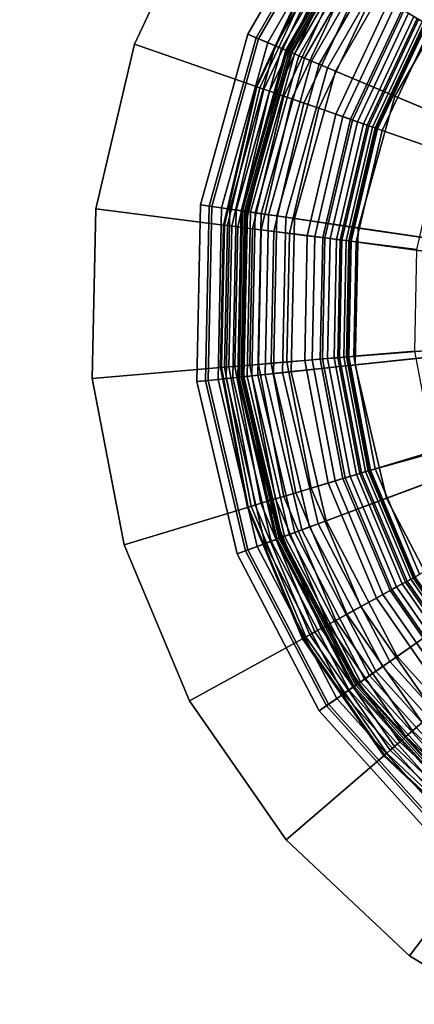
# Model space of a CAD drawing. Extents: x -43.1 to 43.1, y -41.3 to 41.3.
# Tile 243 of 656: x 3 to 3.7, y -34.4 to -32.7. Entities that reach past the tile are written whole.
import ezdxf

# ---------------------------------------------------------------- set-up
doc = ezdxf.new("R2010")
doc.units = 0
for name, color, linetype in [('LAMP', 7, 'CONTINUOUS'), ('LAMP_SUPPORT', 18, 'CONTINUOUS'), ('METAL_BASE', 254, 'CONTINUOUS')]:
    doc.layers.add(name, color=color, linetype=linetype)

msp = doc.modelspace()

# ---------------------------------------------------------------- linework, layer by layer
at = {"layer": 'LAMP'}
for points in [[(3.394, -32.7101, 24.6401), (3.5469, -32.4452, 24.6401), (3.559, -32.4544, 24.7579), (3.4081, -32.716, 24.7579)], [(3.4125, -32.7179, 24.3843), (3.5628, -32.4573, 24.3843), (3.5469, -32.4452, 24.6401), (3.394, -32.7101, 24.6401)], [(3.4081, -32.716, 24.7579), (3.559, -32.4544, 24.7579), (3.6057, -32.4898, 24.8806), (3.4621, -32.7387, 24.8806)], [(3.4283, -32.7245, 24.0998), (3.5765, -32.4677, 24.0998), (3.5628, -32.4573, 24.3843), (3.4125, -32.7179, 24.3843)], [(3.4414, -32.73, 23.7996), (3.5878, -32.4763, 23.7996), (3.5765, -32.4677, 24.0998), (3.4283, -32.7245, 24.0998)], [(3.452, -32.7345, 23.4966), (3.5969, -32.4832, 23.4966), (3.5878, -32.4763, 23.7996), (3.4414, -32.73, 23.7996)], [(3.4599, -32.7378, 23.2036), (3.6038, -32.4884, 23.2036), (3.5969, -32.4832, 23.4966), (3.452, -32.7345, 23.4966)], [(3.4652, -32.74, 22.9337), (3.6084, -32.4919, 22.9337), (3.6038, -32.4884, 23.2036), (3.4599, -32.7378, 23.2036)], [(3.4621, -32.7387, 24.8806), (3.6057, -32.4898, 24.8806), (3.6779, -32.5446, 24.9998), (3.5457, -32.7738, 24.9998)], [(3.4681, -32.7412, 22.6997), (3.6109, -32.4937, 22.6997), (3.6084, -32.4919, 22.9337), (3.4652, -32.74, 22.9337)], [(3.4699, -32.742, 22.6845), (3.6124, -32.4949, 22.6845), (3.6109, -32.4937, 22.6997), (3.4681, -32.7412, 22.6997)], [(3.4747, -32.744, 22.6707), (3.6166, -32.4981, 22.6707), (3.6124, -32.4949, 22.6845), (3.4699, -32.742, 22.6845)], [(3.4823, -32.7472, 22.6586), (3.6232, -32.5031, 22.6586), (3.6166, -32.4981, 22.6707), (3.4747, -32.744, 22.6707)], [(3.4922, -32.7514, 22.6486), (3.6317, -32.5096, 22.6486), (3.6232, -32.5031, 22.6586), (3.4823, -32.7472, 22.6586)], [(3.504, -32.7563, 22.6411), (3.6419, -32.5173, 22.6411), (3.6317, -32.5096, 22.6486), (3.4922, -32.7514, 22.6486)], [(3.5173, -32.7619, 22.6365), (3.6534, -32.526, 22.6365), (3.6419, -32.5173, 22.6411), (3.504, -32.7563, 22.6411)], [(3.5317, -32.768, 22.6352), (3.6659, -32.5355, 22.6352), (3.6534, -32.526, 22.6365), (3.5173, -32.7619, 22.6365)], [(3.7575, -32.8628, 22.6428), (3.8609, -32.6834, 22.6428), (3.6659, -32.5355, 22.6352), (3.5317, -32.768, 22.6352)], [(3.5457, -32.7738, 24.9998), (3.6779, -32.5446, 24.9998), (3.7666, -32.6119, 25.107), (3.6483, -32.8169, 25.107)], [(3.6483, -32.8169, 25.107), (3.7666, -32.6119, 25.107), (3.8627, -32.6847, 25.1939), (3.7595, -32.8636, 25.1939)], [(3.3118, -33.0047, 24.6401), (3.394, -32.7101, 24.6401), (3.4081, -32.716, 24.7579), (3.3269, -33.007, 24.7579)], [(3.3317, -33.0077, 24.3843), (3.4125, -32.7179, 24.3843), (3.394, -32.7101, 24.6401), (3.3118, -33.0047, 24.6401)], [(3.3269, -33.007, 24.7579), (3.4081, -32.716, 24.7579), (3.4621, -32.7387, 24.8806), (3.3849, -33.0155, 24.8806)], [(3.3486, -33.0102, 24.0998), (3.4283, -32.7245, 24.0998), (3.4125, -32.7179, 24.3843), (3.3317, -33.0077, 24.3843)], [(3.3627, -33.0122, 23.7996), (3.4414, -32.73, 23.7996), (3.4283, -32.7245, 24.0998), (3.3486, -33.0102, 24.0998)], [(3.374, -33.0139, 23.4966), (3.452, -32.7345, 23.4966), (3.4414, -32.73, 23.7996), (3.3627, -33.0122, 23.7996)], [(3.3825, -33.0152, 23.2036), (3.4599, -32.7378, 23.2036), (3.452, -32.7345, 23.4966), (3.374, -33.0139, 23.4966)], [(3.3883, -33.016, 22.9337), (3.4652, -32.74, 22.9337), (3.4599, -32.7378, 23.2036), (3.3825, -33.0152, 23.2036)], [(3.3849, -33.0155, 24.8806), (3.4621, -32.7387, 24.8806), (3.5457, -32.7738, 24.9998), (3.4746, -33.0287, 24.9998)], [(3.3913, -33.0165, 22.6997), (3.4681, -32.7412, 22.6997), (3.4652, -32.74, 22.9337), (3.3883, -33.016, 22.9337)], [(3.3932, -33.0167, 22.6845), (3.4699, -32.742, 22.6845), (3.4681, -32.7412, 22.6997), (3.3913, -33.0165, 22.6997)], [(3.3985, -33.0175, 22.6707), (3.4747, -32.744, 22.6707), (3.4699, -32.742, 22.6845), (3.3932, -33.0167, 22.6845)], [(3.4066, -33.0187, 22.6586), (3.4823, -32.7472, 22.6586), (3.4747, -32.744, 22.6707), (3.3985, -33.0175, 22.6707)], [(3.4172, -33.0203, 22.6486), (3.4922, -32.7514, 22.6486), (3.4823, -32.7472, 22.6586), (3.4066, -33.0187, 22.6586)], [(3.4299, -33.0221, 22.6411), (3.504, -32.7563, 22.6411), (3.4922, -32.7514, 22.6486), (3.4172, -33.0203, 22.6486)], [(3.4441, -33.0242, 22.6365), (3.5173, -32.7619, 22.6365), (3.504, -32.7563, 22.6411), (3.4299, -33.0221, 22.6411)], [(3.4596, -33.0265, 22.6352), (3.5317, -32.768, 22.6352), (3.5173, -32.7619, 22.6365), (3.4441, -33.0242, 22.6365)], [(3.7019, -33.0622, 22.6428), (3.7575, -32.8628, 22.6428), (3.5317, -32.768, 22.6352), (3.4596, -33.0265, 22.6352)], [(3.4746, -33.0287, 24.9998), (3.5457, -32.7738, 24.9998), (3.6483, -32.8169, 25.107), (3.5847, -33.045, 25.107)], [(3.5847, -33.045, 25.107), (3.6483, -32.8169, 25.107), (3.7595, -32.8636, 25.1939), (3.704, -33.0625, 25.1939)], [(3.3055, -33.3105, 24.6401), (3.3118, -33.0047, 24.6401), (3.3269, -33.007, 24.7579), (3.3207, -33.3089, 24.7579)], [(3.3254, -33.3084, 24.3843), (3.3317, -33.0077, 24.3843), (3.3118, -33.0047, 24.6401), (3.3055, -33.3105, 24.6401)], [(3.3207, -33.3089, 24.7579), (3.3269, -33.007, 24.7579), (3.3849, -33.0155, 24.8806), (3.379, -33.3028, 24.8806)], [(3.3425, -33.3066, 24.0998), (3.3486, -33.0102, 24.0998), (3.3317, -33.0077, 24.3843), (3.3254, -33.3084, 24.3843)], [(3.3567, -33.3052, 23.7996), (3.3627, -33.0122, 23.7996), (3.3486, -33.0102, 24.0998), (3.3425, -33.3066, 24.0998)], [(3.368, -33.3039, 23.4966), (3.374, -33.0139, 23.4966), (3.3627, -33.0122, 23.7996), (3.3567, -33.3052, 23.7996)], [(3.3766, -33.3031, 23.2036), (3.3825, -33.0152, 23.2036), (3.374, -33.0139, 23.4966), (3.368, -33.3039, 23.4966)], [(3.3824, -33.3024, 22.9337), (3.3883, -33.016, 22.9337), (3.3825, -33.0152, 23.2036), (3.3766, -33.3031, 23.2036)], [(3.379, -33.3028, 24.8806), (3.3849, -33.0155, 24.8806), (3.4746, -33.0287, 24.9998), (3.4691, -33.2933, 24.9998)], [(3.3854, -33.3021, 22.6997), (3.3913, -33.0165, 22.6997), (3.3883, -33.016, 22.9337), (3.3824, -33.3024, 22.9337)], [(3.3873, -33.3019, 22.6845), (3.3932, -33.0167, 22.6845), (3.3913, -33.0165, 22.6997), (3.3854, -33.3021, 22.6997)], [(3.3926, -33.3014, 22.6707), (3.3985, -33.0175, 22.6707), (3.3932, -33.0167, 22.6845), (3.3873, -33.3019, 22.6845)], [(3.4008, -33.3005, 22.6586), (3.4066, -33.0187, 22.6586), (3.3985, -33.0175, 22.6707), (3.3926, -33.3014, 22.6707)], [(3.4114, -33.2994, 22.6486), (3.4172, -33.0203, 22.6486), (3.4066, -33.0187, 22.6586), (3.4008, -33.3005, 22.6586)], [(3.4242, -33.298, 22.6411), (3.4299, -33.0221, 22.6411), (3.4172, -33.0203, 22.6486), (3.4114, -33.2994, 22.6486)], [(3.4385, -33.2965, 22.6365), (3.4441, -33.0242, 22.6365), (3.4299, -33.0221, 22.6411), (3.4242, -33.298, 22.6411)], [(3.4541, -33.2949, 22.6352), (3.4596, -33.0265, 22.6352), (3.4441, -33.0242, 22.6365), (3.4385, -33.2965, 22.6365)], [(3.6976, -33.2692, 22.6428), (3.7019, -33.0622, 22.6428), (3.4596, -33.0265, 22.6352), (3.4541, -33.2949, 22.6352)], [(3.4691, -33.2933, 24.9998), (3.4746, -33.0287, 24.9998), (3.5847, -33.045, 25.107), (3.5798, -33.2816, 25.107)], [(3.5798, -33.2816, 25.107), (3.5847, -33.045, 25.107), (3.704, -33.0625, 25.1939), (3.6997, -33.269, 25.1939)], [(3.7449, -33.4708, 22.6428), (3.6976, -33.2692, 22.6428), (3.4541, -33.2949, 22.6352), (3.5154, -33.5562, 22.6352)], [(3.6339, -33.5121, 25.107), (3.5798, -33.2816, 25.107), (3.6997, -33.269, 25.1939), (3.7469, -33.47, 25.1939)], [(3.5296, -33.5509, 24.9998), (3.4691, -33.2933, 24.9998), (3.5798, -33.2816, 25.107), (3.6339, -33.5121, 25.107)], [(3.3897, -33.603, 24.7579), (3.3207, -33.3089, 24.7579), (3.379, -33.3028, 24.8806), (3.4447, -33.5825, 24.8806)], [(3.4343, -33.5864, 23.4966), (3.368, -33.3039, 23.4966), (3.3567, -33.3052, 23.7996), (3.4236, -33.5904, 23.7996)], [(3.4424, -33.5834, 23.2036), (3.3766, -33.3031, 23.2036), (3.368, -33.3039, 23.4966), (3.4343, -33.5864, 23.4966)], [(3.4479, -33.5814, 22.9337), (3.3824, -33.3024, 22.9337), (3.3766, -33.3031, 23.2036), (3.4424, -33.5834, 23.2036)], [(3.4447, -33.5825, 24.8806), (3.379, -33.3028, 24.8806), (3.4691, -33.2933, 24.9998), (3.5296, -33.5509, 24.9998)], [(3.4507, -33.5803, 22.6997), (3.3854, -33.3021, 22.6997), (3.3824, -33.3024, 22.9337), (3.4479, -33.5814, 22.9337)], [(3.4526, -33.5796, 22.6845), (3.3873, -33.3019, 22.6845), (3.3854, -33.3021, 22.6997), (3.4507, -33.5803, 22.6997)], [(3.4575, -33.5778, 22.6707), (3.3926, -33.3014, 22.6707), (3.3873, -33.3019, 22.6845), (3.4526, -33.5796, 22.6845)], [(3.4652, -33.5749, 22.6586), (3.4008, -33.3005, 22.6586), (3.3926, -33.3014, 22.6707), (3.4575, -33.5778, 22.6707)], [(3.4753, -33.5711, 22.6486), (3.4114, -33.2994, 22.6486), (3.4008, -33.3005, 22.6586), (3.4652, -33.5749, 22.6586)], [(3.4873, -33.5667, 22.6411), (3.4242, -33.298, 22.6411), (3.4114, -33.2994, 22.6486), (3.4753, -33.5711, 22.6486)], [(3.5008, -33.5617, 22.6365), (3.4385, -33.2965, 22.6365), (3.4242, -33.298, 22.6411), (3.4873, -33.5667, 22.6411)], [(3.5154, -33.5562, 22.6352), (3.4541, -33.2949, 22.6352), (3.4385, -33.2965, 22.6365), (3.5008, -33.5617, 22.6365)], [(3.3942, -33.6013, 24.3843), (3.3254, -33.3084, 24.3843), (3.3055, -33.3105, 24.6401), (3.3754, -33.6083, 24.6401)], [(3.3754, -33.6083, 24.6401), (3.3055, -33.3105, 24.6401), (3.3207, -33.3089, 24.7579), (3.3897, -33.603, 24.7579)], [(3.4103, -33.5953, 24.0998), (3.3425, -33.3066, 24.0998), (3.3254, -33.3084, 24.3843), (3.3942, -33.6013, 24.3843)], [(3.4236, -33.5904, 23.7996), (3.3567, -33.3052, 23.7996), (3.3425, -33.3066, 24.0998), (3.4103, -33.5953, 24.0998)], [(3.8409, -33.6542, 22.6428), (3.7449, -33.4708, 22.6428), (3.5154, -33.5562, 22.6352), (3.6399, -33.794, 22.6352)], [(3.7437, -33.7219, 25.107), (3.6339, -33.5121, 25.107), (3.7469, -33.47, 25.1939), (3.8427, -33.653, 25.1939)], [(3.6523, -33.7854, 24.9998), (3.5296, -33.5509, 24.9998), (3.6339, -33.5121, 25.107), (3.7437, -33.7219, 25.107)], [(3.5779, -33.8372, 24.8806), (3.4447, -33.5825, 24.8806), (3.5296, -33.5509, 24.9998), (3.6523, -33.7854, 24.9998)], [(3.6399, -33.794, 22.6352), (3.5154, -33.5562, 22.6352), (3.5008, -33.5617, 22.6365), (3.627, -33.803, 22.6365)], [(3.5959, -33.8246, 22.6586), (3.4652, -33.5749, 22.6586), (3.4575, -33.5778, 22.6707), (3.5891, -33.8293, 22.6707)], [(3.6047, -33.8185, 22.6486), (3.4753, -33.5711, 22.6486), (3.4652, -33.5749, 22.6586), (3.5959, -33.8246, 22.6586)], [(3.6152, -33.8112, 22.6411), (3.4873, -33.5667, 22.6411), (3.4753, -33.5711, 22.6486), (3.6047, -33.8185, 22.6486)], [(3.627, -33.803, 22.6365), (3.5008, -33.5617, 22.6365), (3.4873, -33.5667, 22.6411), (3.6152, -33.8112, 22.6411)], [(3.5298, -33.8706, 24.7579), (3.3897, -33.603, 24.7579), (3.4447, -33.5825, 24.8806), (3.5779, -33.8372, 24.8806)], [(3.5595, -33.85, 23.7996), (3.4236, -33.5904, 23.7996), (3.4103, -33.5953, 24.0998), (3.5477, -33.8581, 24.0998)], [(3.5688, -33.8434, 23.4966), (3.4343, -33.5864, 23.4966), (3.4236, -33.5904, 23.7996), (3.5595, -33.85, 23.7996)], [(3.5759, -33.8385, 23.2036), (3.4424, -33.5834, 23.2036), (3.4343, -33.5864, 23.4966), (3.5688, -33.8434, 23.4966)], [(3.5807, -33.8352, 22.9337), (3.4479, -33.5814, 22.9337), (3.4424, -33.5834, 23.2036), (3.5759, -33.8385, 23.2036)], [(3.5832, -33.8335, 22.6997), (3.4507, -33.5803, 22.6997), (3.4479, -33.5814, 22.9337), (3.5807, -33.8352, 22.9337)], [(3.5848, -33.8323, 22.6845), (3.4526, -33.5796, 22.6845), (3.4507, -33.5803, 22.6997), (3.5832, -33.8335, 22.6997)], [(3.5891, -33.8293, 22.6707), (3.4575, -33.5778, 22.6707), (3.4526, -33.5796, 22.6845), (3.5848, -33.8323, 22.6845)], [(3.5337, -33.8679, 24.3843), (3.3942, -33.6013, 24.3843), (3.3754, -33.6083, 24.6401), (3.5172, -33.8793, 24.6401)], [(3.5172, -33.8793, 24.6401), (3.3754, -33.6083, 24.6401), (3.3897, -33.603, 24.7579), (3.5298, -33.8706, 24.7579)], [(3.5477, -33.8581, 24.0998), (3.4103, -33.5953, 24.0998), (3.3942, -33.6013, 24.3843), (3.5337, -33.8679, 24.3843)], [(3.9795, -33.8081, 22.6428), (3.8409, -33.6542, 22.6428), (3.6399, -33.794, 22.6352), (3.8195, -33.9935, 22.6352)], [(3.8294, -33.982, 24.9998), (3.6523, -33.7854, 24.9998), (3.7437, -33.7219, 25.107), (3.9021, -33.8977, 25.107)], [(3.7702, -34.0506, 24.8806), (3.5779, -33.8372, 24.8806), (3.6523, -33.7854, 24.9998), (3.8294, -33.982, 24.9998)], [(3.8195, -33.9935, 22.6352), (3.6399, -33.794, 22.6352), (3.627, -33.803, 22.6365), (3.8093, -34.0053, 22.6365)], [(3.7999, -34.0162, 22.6411), (3.6152, -33.8112, 22.6411), (3.6047, -33.8185, 22.6486), (3.7915, -34.0259, 22.6486)], [(3.8093, -34.0053, 22.6365), (3.627, -33.803, 22.6365), (3.6152, -33.8112, 22.6411), (3.7999, -34.0162, 22.6411)], [(3.7757, -34.0443, 22.6845), (3.5848, -33.8323, 22.6845), (3.5832, -33.8335, 22.6997), (3.7744, -34.0457, 22.6997)], [(3.7792, -34.0403, 22.6707), (3.5891, -33.8293, 22.6707), (3.5848, -33.8323, 22.6845), (3.7757, -34.0443, 22.6845)], [(3.7845, -34.034, 22.6586), (3.5959, -33.8246, 22.6586), (3.5891, -33.8293, 22.6707), (3.7792, -34.0403, 22.6707)], [(3.7915, -34.0259, 22.6486), (3.6047, -33.8185, 22.6486), (3.5959, -33.8246, 22.6586), (3.7845, -34.034, 22.6586)], [(3.7319, -34.095, 24.7579), (3.5298, -33.8706, 24.7579), (3.5779, -33.8372, 24.8806), (3.7702, -34.0506, 24.8806)], [(3.763, -34.059, 23.4966), (3.5688, -33.8434, 23.4966), (3.5595, -33.85, 23.7996), (3.7556, -34.0676, 23.7996)], [(3.7686, -34.0525, 23.2036), (3.5759, -33.8385, 23.2036), (3.5688, -33.8434, 23.4966), (3.763, -34.059, 23.4966)], [(3.7724, -34.0481, 22.9337), (3.5807, -33.8352, 22.9337), (3.5759, -33.8385, 23.2036), (3.7686, -34.0525, 23.2036)], [(3.7744, -34.0457, 22.6997), (3.5832, -33.8335, 22.6997), (3.5807, -33.8352, 22.9337), (3.7724, -34.0481, 22.9337)], [(3.7462, -34.0784, 24.0998), (3.5477, -33.8581, 24.0998), (3.5337, -33.8679, 24.3843), (3.735, -34.0914, 24.3843)], [(3.7556, -34.0676, 23.7996), (3.5595, -33.85, 23.7996), (3.5477, -33.8581, 24.0998), (3.7462, -34.0784, 24.0998)], [(3.735, -34.0914, 24.3843), (3.5337, -33.8679, 24.3843), (3.5172, -33.8793, 24.6401), (3.722, -34.1066, 24.6401)], [(3.722, -34.1066, 24.6401), (3.5172, -33.8793, 24.6401), (3.5298, -33.8706, 24.7579), (3.7319, -34.095, 24.7579)]]:
    msp.add_3dface(points, dxfattribs=at)
at = {"layer": 'LAMP_SUPPORT'}
for points in [[(3.5129, -32.5775, 19.0011), (3.4081, -32.8003, 19.0011), (3.4098, -32.8008, 18.9861), (3.5144, -32.5784, 18.9861)], [(3.5129, -32.5775, 22.465), (3.4081, -32.8003, 22.465), (3.4081, -32.8003, 19.0011), (3.5129, -32.5775, 19.0011)], [(3.5144, -32.5784, 22.48), (3.4098, -32.8008, 22.48), (3.4081, -32.8003, 22.465), (3.5129, -32.5775, 22.465)], [(3.5144, -32.5784, 18.9861), (3.4098, -32.8008, 18.9861), (3.4145, -32.8025, 18.9723), (3.5186, -32.5809, 18.9723)], [(3.5186, -32.5809, 22.4939), (3.4145, -32.8025, 22.4939), (3.4098, -32.8008, 22.48), (3.5144, -32.5784, 22.48)], [(3.5186, -32.5809, 18.9723), (3.4145, -32.8025, 18.9723), (3.4218, -32.805, 18.9601), (3.5253, -32.585, 18.9601)], [(3.5253, -32.585, 22.5061), (3.4218, -32.805, 22.5061), (3.4145, -32.8025, 22.4939), (3.5186, -32.5809, 22.4939)], [(3.5253, -32.585, 18.9601), (3.4218, -32.805, 18.9601), (3.4314, -32.8084, 18.9499), (3.534, -32.5902, 18.9499)], [(3.534, -32.5902, 22.5162), (3.4314, -32.8084, 22.5162), (3.4218, -32.805, 22.5061), (3.5253, -32.585, 22.5061)], [(3.534, -32.5902, 18.9499), (3.4314, -32.8084, 18.9499), (3.4429, -32.8124, 18.9421), (3.5444, -32.5965, 18.9421)], [(3.5444, -32.5965, 22.524), (3.4429, -32.8124, 22.524), (3.4314, -32.8084, 22.5162), (3.534, -32.5902, 22.5162)], [(3.5444, -32.5965, 18.9421), (3.4429, -32.8124, 18.9421), (3.456, -32.8169, 18.9372), (3.5562, -32.6037, 18.9372)], [(3.5562, -32.6037, 22.5289), (3.456, -32.8169, 22.5289), (3.4429, -32.8124, 22.524), (3.5444, -32.5965, 22.524)], [(3.5562, -32.6037, 18.9372), (3.456, -32.8169, 18.9372), (3.4702, -32.8219, 18.9354), (3.5691, -32.6115, 18.9354)], [(3.5691, -32.6115, 22.5307), (3.4702, -32.8219, 22.5307), (3.456, -32.8169, 22.5289), (3.5562, -32.6037, 22.5289)], [(3.5691, -32.6115, 18.9354), (3.4702, -32.8219, 18.9354), (3.4909, -32.8291, 18.9338), (3.5879, -32.6229, 18.9338)], [(3.6489, -32.6598, 22.5307), (3.5583, -32.8525, 22.5307), (3.4702, -32.8219, 22.5307), (3.5691, -32.6115, 22.5307)], [(3.5879, -32.6229, 18.9338), (3.4909, -32.8291, 18.9338), (3.5169, -32.8381, 18.929), (3.6114, -32.6371, 18.929)], [(3.6114, -32.6371, 18.929), (3.5169, -32.8381, 18.929), (3.546, -32.8482, 18.9214), (3.6378, -32.6531, 18.9214)], [(3.6378, -32.6531, 18.9214), (3.546, -32.8482, 18.9214), (3.5749, -32.8583, 18.9114), (3.664, -32.6689, 18.9114)], [(3.6608, -32.667, 22.5291), (3.5714, -32.8571, 22.5291), (3.5583, -32.8525, 22.5307), (3.6489, -32.6598, 22.5307)], [(3.6718, -32.6736, 22.5245), (3.5835, -32.8613, 22.5245), (3.5714, -32.8571, 22.5291), (3.6608, -32.667, 22.5291)], [(3.664, -32.6689, 18.9114), (3.5749, -32.8583, 18.9114), (3.6002, -32.8671, 18.8993), (3.6869, -32.6828, 18.8993)], [(3.6814, -32.6795, 22.5173), (3.5942, -32.865, 22.5173), (3.5835, -32.8613, 22.5245), (3.6718, -32.6736, 22.5245)], [(4.4975, -33.1942, 21.5662), (3.5718, -33.0677, 21.5662), (3.6174, -32.8731, 21.5662), (3.7024, -32.6922, 21.5662)], [(3.6895, -32.6844, 22.5079), (3.6031, -32.8681, 22.5079), (3.5942, -32.865, 22.5173), (3.6814, -32.6795, 22.5173)], [(3.6869, -32.6828, 18.8993), (3.6002, -32.8671, 18.8993), (3.6184, -32.8734, 18.8854), (3.7034, -32.6928, 18.8854)], [(3.6957, -32.6881, 22.4966), (3.6099, -32.8705, 22.4966), (3.6031, -32.8681, 22.5079), (3.6895, -32.6844, 22.5079)], [(3.6996, -32.6905, 22.4838), (3.6143, -32.872, 22.4838), (3.6099, -32.8705, 22.4966), (3.6957, -32.6881, 22.4966)], [(3.701, -32.6913, 22.4698), (3.6158, -32.8725, 22.4698), (3.6143, -32.872, 22.4838), (3.6996, -32.6905, 22.4838)], [(3.7024, -32.6922, 21.5662), (3.6174, -32.8731, 21.5662), (3.6158, -32.8725, 22.4698), (3.701, -32.6913, 22.4698)], [(3.7034, -32.6928, 18.8854), (3.6184, -32.8734, 18.8854), (3.6263, -32.8762, 18.8701), (3.7105, -32.6971, 18.8701)], [(3.7105, -32.6971, 18.8701), (3.6263, -32.8762, 18.8701), (3.7264, -32.911, 17.848), (3.8012, -32.752, 17.848)], [(3.4081, -32.8003, 19.0011), (3.352, -33.04, 19.0011), (3.3537, -33.0402, 18.9861), (3.4098, -32.8008, 18.9861)], [(3.4081, -32.8003, 22.465), (3.352, -33.04, 22.465), (3.352, -33.04, 19.0011), (3.4081, -32.8003, 19.0011)], [(3.4098, -32.8008, 22.48), (3.3537, -33.0402, 22.48), (3.352, -33.04, 22.465), (3.4081, -32.8003, 22.465)], [(3.4098, -32.8008, 18.9861), (3.3537, -33.0402, 18.9861), (3.3586, -33.0408, 18.9723), (3.4145, -32.8025, 18.9723)], [(3.4145, -32.8025, 22.4939), (3.3586, -33.0408, 22.4939), (3.3537, -33.0402, 22.48), (3.4098, -32.8008, 22.48)], [(3.4145, -32.8025, 18.9723), (3.3586, -33.0408, 18.9723), (3.3663, -33.0418, 18.9601), (3.4218, -32.805, 18.9601)], [(3.4218, -32.805, 22.5061), (3.3663, -33.0418, 22.5061), (3.3586, -33.0408, 22.4939), (3.4145, -32.8025, 22.4939)], [(3.4218, -32.805, 18.9601), (3.3663, -33.0418, 18.9601), (3.3764, -33.0431, 18.9499), (3.4314, -32.8084, 18.9499)], [(3.4314, -32.8084, 22.5162), (3.3764, -33.0431, 22.5162), (3.3663, -33.0418, 22.5061), (3.4218, -32.805, 22.5061)], [(3.4314, -32.8084, 18.9499), (3.3764, -33.0431, 18.9499), (3.3885, -33.0446, 18.9421), (3.4429, -32.8124, 18.9421)], [(3.4429, -32.8124, 22.524), (3.3885, -33.0446, 22.524), (3.3764, -33.0431, 22.5162), (3.4314, -32.8084, 22.5162)], [(3.4429, -32.8124, 18.9421), (3.3885, -33.0446, 18.9421), (3.4022, -33.0463, 18.9372), (3.456, -32.8169, 18.9372)], [(3.456, -32.8169, 22.5289), (3.4022, -33.0463, 22.5289), (3.3885, -33.0446, 22.524), (3.4429, -32.8124, 22.524)], [(3.456, -32.8169, 18.9372), (3.4022, -33.0463, 18.9372), (3.4172, -33.0482, 18.9354), (3.4702, -32.8219, 18.9354)], [(3.4702, -32.8219, 22.5307), (3.4172, -33.0482, 22.5307), (3.4022, -33.0463, 22.5289), (3.456, -32.8169, 22.5289)], [(3.4702, -32.8219, 18.9354), (3.4172, -33.0482, 18.9354), (3.4389, -33.0509, 18.9338), (3.4909, -32.8291, 18.9338)], [(3.5583, -32.8525, 22.5307), (3.5097, -33.0599, 22.5307), (3.4172, -33.0482, 22.5307), (3.4702, -32.8219, 22.5307)], [(3.4909, -32.8291, 18.9338), (3.4389, -33.0509, 18.9338), (3.4662, -33.0544, 18.929), (3.5169, -32.8381, 18.929)], [(3.5169, -32.8381, 18.929), (3.4662, -33.0544, 18.929), (3.4968, -33.0582, 18.9214), (3.546, -32.8482, 18.9214)], [(3.546, -32.8482, 18.9214), (3.4968, -33.0582, 18.9214), (3.5272, -33.0621, 18.9114), (3.5749, -32.8583, 18.9114)], [(3.5714, -32.8571, 22.5291), (3.5235, -33.0616, 22.5291), (3.5097, -33.0599, 22.5307), (3.5583, -32.8525, 22.5307)], [(3.5835, -32.8613, 22.5245), (3.5362, -33.0632, 22.5245), (3.5235, -33.0616, 22.5291), (3.5714, -32.8571, 22.5291)], [(3.5749, -32.8583, 18.9114), (3.5272, -33.0621, 18.9114), (3.5537, -33.0654, 18.8993), (3.6002, -32.8671, 18.8993)], [(3.5942, -32.865, 22.5173), (3.5475, -33.0646, 22.5173), (3.5362, -33.0632, 22.5245), (3.5835, -32.8613, 22.5245)], [(3.6031, -32.8681, 22.5079), (3.5568, -33.0658, 22.5079), (3.5475, -33.0646, 22.5173), (3.5942, -32.865, 22.5173)], [(3.6002, -32.8671, 18.8993), (3.5537, -33.0654, 18.8993), (3.5729, -33.0678, 18.8854), (3.6184, -32.8734, 18.8854)], [(3.6099, -32.8705, 22.4966), (3.564, -33.0667, 22.4966), (3.5568, -33.0658, 22.5079), (3.6031, -32.8681, 22.5079)], [(3.6143, -32.872, 22.4838), (3.5685, -33.0673, 22.4838), (3.564, -33.0667, 22.4966), (3.6099, -32.8705, 22.4966)], [(3.6158, -32.8725, 22.4698), (3.5702, -33.0675, 22.4698), (3.5685, -33.0673, 22.4838), (3.6143, -32.872, 22.4838)], [(3.6174, -32.8731, 21.5662), (3.5718, -33.0677, 21.5662), (3.5702, -33.0675, 22.4698), (3.6158, -32.8725, 22.4698)], [(3.6184, -32.8734, 18.8854), (3.5729, -33.0678, 18.8854), (3.5812, -33.0689, 18.8701), (3.6263, -32.8762, 18.8701)], [(3.6263, -32.8762, 18.8701), (3.5812, -33.0689, 18.8701), (3.6863, -33.0821, 17.848), (3.7264, -32.911, 17.848)], [(3.352, -33.04, 19.0011), (3.3469, -33.2861, 19.0011), (3.3486, -33.286, 18.9861), (3.3537, -33.0402, 18.9861)], [(3.352, -33.04, 22.465), (3.3469, -33.2861, 22.465), (3.3469, -33.2861, 19.0011), (3.352, -33.04, 19.0011)], [(3.3537, -33.0402, 22.48), (3.3486, -33.286, 22.48), (3.3469, -33.2861, 22.465), (3.352, -33.04, 22.465)], [(3.3537, -33.0402, 18.9861), (3.3486, -33.286, 18.9861), (3.3536, -33.2856, 18.9723), (3.3586, -33.0408, 18.9723)], [(3.3586, -33.0408, 22.4939), (3.3536, -33.2856, 22.4939), (3.3486, -33.286, 22.48), (3.3537, -33.0402, 22.48)], [(3.3586, -33.0408, 18.9723), (3.3536, -33.2856, 18.9723), (3.3613, -33.2849, 18.9601), (3.3663, -33.0418, 18.9601)], [(3.3663, -33.0418, 22.5061), (3.3613, -33.2849, 22.5061), (3.3536, -33.2856, 22.4939), (3.3586, -33.0408, 22.4939)], [(3.3663, -33.0418, 18.9601), (3.3613, -33.2849, 18.9601), (3.3714, -33.2841, 18.9499), (3.3764, -33.0431, 18.9499)], [(3.3764, -33.0431, 22.5162), (3.3714, -33.2841, 22.5162), (3.3613, -33.2849, 22.5061), (3.3663, -33.0418, 22.5061)], [(3.3764, -33.0431, 18.9499), (3.3714, -33.2841, 18.9499), (3.3836, -33.283, 18.9421), (3.3885, -33.0446, 18.9421)], [(3.3885, -33.0446, 22.524), (3.3836, -33.283, 22.524), (3.3714, -33.2841, 22.5162), (3.3764, -33.0431, 22.5162)], [(3.3885, -33.0446, 18.9421), (3.3836, -33.283, 18.9421), (3.3974, -33.2819, 18.9372), (3.4022, -33.0463, 18.9372)], [(3.4022, -33.0463, 22.5289), (3.3974, -33.2819, 22.5289), (3.3836, -33.283, 22.524), (3.3885, -33.0446, 22.524)], [(3.4022, -33.0463, 18.9372), (3.3974, -33.2819, 18.9372), (3.4124, -33.2806, 18.9354), (3.4172, -33.0482, 18.9354)], [(3.4172, -33.0482, 22.5307), (3.4124, -33.2806, 22.5307), (3.3974, -33.2819, 22.5289), (3.4022, -33.0463, 22.5289)], [(3.4172, -33.0482, 18.9354), (3.4124, -33.2806, 18.9354), (3.4342, -33.2788, 18.9338), (3.4389, -33.0509, 18.9338)], [(3.5097, -33.0599, 22.5307), (3.5053, -33.2728, 22.5307), (3.4124, -33.2806, 22.5307), (3.4172, -33.0482, 22.5307)], [(3.4389, -33.0509, 18.9338), (3.4342, -33.2788, 18.9338), (3.4617, -33.2765, 18.929), (3.4662, -33.0544, 18.929)], [(3.4662, -33.0544, 18.929), (3.4617, -33.2765, 18.929), (3.4924, -33.2739, 18.9214), (3.4968, -33.0582, 18.9214)], [(3.4968, -33.0582, 18.9214), (3.4924, -33.2739, 18.9214), (3.5229, -33.2713, 18.9114), (3.5272, -33.0621, 18.9114)], [(3.5235, -33.0616, 22.5291), (3.5192, -33.2716, 22.5291), (3.5053, -33.2728, 22.5307), (3.5097, -33.0599, 22.5307)], [(3.5362, -33.0632, 22.5245), (3.5319, -33.2705, 22.5245), (3.5192, -33.2716, 22.5291), (3.5235, -33.0616, 22.5291)], [(3.5272, -33.0621, 18.9114), (3.5229, -33.2713, 18.9114), (3.5495, -33.2691, 18.8993), (3.5537, -33.0654, 18.8993)], [(3.5475, -33.0646, 22.5173), (3.5432, -33.2696, 22.5173), (3.5319, -33.2705, 22.5245), (3.5362, -33.0632, 22.5245)], [(3.5568, -33.0658, 22.5079), (3.5526, -33.2688, 22.5079), (3.5432, -33.2696, 22.5173), (3.5475, -33.0646, 22.5173)], [(3.5537, -33.0654, 18.8993), (3.5495, -33.2691, 18.8993), (3.5688, -33.2674, 18.8854), (3.5729, -33.0678, 18.8854)], [(3.564, -33.0667, 22.4966), (3.5598, -33.2682, 22.4966), (3.5526, -33.2688, 22.5079), (3.5568, -33.0658, 22.5079)], [(3.5685, -33.0673, 22.4838), (3.5644, -33.2678, 22.4838), (3.5598, -33.2682, 22.4966), (3.564, -33.0667, 22.4966)], [(3.5702, -33.0675, 22.4698), (3.566, -33.2677, 22.4698), (3.5644, -33.2678, 22.4838), (3.5685, -33.0673, 22.4838)], [(3.5718, -33.0677, 21.5662), (3.5677, -33.2675, 21.5662), (3.566, -33.2677, 22.4698), (3.5702, -33.0675, 22.4698)], [(4.4975, -33.1942, 21.5662), (3.5677, -33.2675, 21.5662), (3.5718, -33.0677, 21.5662)], [(3.5729, -33.0678, 18.8854), (3.5688, -33.2674, 18.8854), (3.5771, -33.2667, 18.8701), (3.5812, -33.0689, 18.8701)], [(3.5812, -33.0689, 18.8701), (3.5771, -33.2667, 18.8701), (3.6827, -33.2578, 17.848), (3.6863, -33.0821, 17.848)], [(4.4975, -33.1942, 21.5662), (4.515, -33.2105, 21.5662), (3.6052, -33.4639, 21.5662), (3.5677, -33.2675, 21.5662)], [(4.515, -33.2105, 21.5662), (3.7968, -33.8122, 21.5662), (3.6827, -33.6481, 21.5662), (3.6052, -33.4639, 21.5662)], [(3.5319, -33.2705, 22.5245), (3.5709, -33.4742, 22.5245), (3.5586, -33.4779, 22.5291), (3.5192, -33.2716, 22.5291)], [(3.5229, -33.2713, 18.9114), (3.5621, -33.4769, 18.9114), (3.5877, -33.4691, 18.8993), (3.5495, -33.2691, 18.8993)], [(3.5432, -33.2696, 22.5173), (3.5817, -33.471, 22.5173), (3.5709, -33.4742, 22.5245), (3.5319, -33.2705, 22.5245)], [(3.5526, -33.2688, 22.5079), (3.5907, -33.4682, 22.5079), (3.5817, -33.471, 22.5173), (3.5432, -33.2696, 22.5173)], [(3.5495, -33.2691, 18.8993), (3.5877, -33.4691, 18.8993), (3.6062, -33.4635, 18.8854), (3.5688, -33.2674, 18.8854)], [(3.5598, -33.2682, 22.4966), (3.5976, -33.4661, 22.4966), (3.5907, -33.4682, 22.5079), (3.5526, -33.2688, 22.5079)], [(3.5644, -33.2678, 22.4838), (3.602, -33.4648, 22.4838), (3.5976, -33.4661, 22.4966), (3.5598, -33.2682, 22.4966)], [(3.566, -33.2677, 22.4698), (3.6036, -33.4643, 22.4698), (3.602, -33.4648, 22.4838), (3.5644, -33.2678, 22.4838)], [(3.5677, -33.2675, 21.5662), (3.6052, -33.4639, 21.5662), (3.6036, -33.4643, 22.4698), (3.566, -33.2677, 22.4698)], [(3.5688, -33.2674, 18.8854), (3.6062, -33.4635, 18.8854), (3.6142, -33.4611, 18.8701), (3.5771, -33.2667, 18.8701)], [(3.5771, -33.2667, 18.8701), (3.6142, -33.4611, 18.8701), (3.7157, -33.4305, 17.848), (3.6827, -33.2578, 17.848)], [(3.3469, -33.2861, 19.0011), (3.3931, -33.5279, 19.0011), (3.3948, -33.5274, 18.9861), (3.3486, -33.286, 18.9861)], [(3.3486, -33.286, 22.48), (3.3948, -33.5274, 22.48), (3.3931, -33.5279, 22.465), (3.3469, -33.2861, 22.465)], [(3.3469, -33.2861, 22.465), (3.3931, -33.5279, 22.465), (3.3931, -33.5279, 19.0011), (3.3469, -33.2861, 19.0011)], [(3.3486, -33.286, 18.9861), (3.3948, -33.5274, 18.9861), (3.3995, -33.526, 18.9723), (3.3536, -33.2856, 18.9723)], [(3.3536, -33.2856, 22.4939), (3.3995, -33.526, 22.4939), (3.3948, -33.5274, 22.48), (3.3486, -33.286, 22.48)], [(3.3536, -33.2856, 18.9723), (3.3995, -33.526, 18.9723), (3.4069, -33.5238, 18.9601), (3.3613, -33.2849, 18.9601)], [(3.3613, -33.2849, 22.5061), (3.4069, -33.5238, 22.5061), (3.3995, -33.526, 22.4939), (3.3536, -33.2856, 22.4939)], [(3.3613, -33.2849, 18.9601), (3.4069, -33.5238, 18.9601), (3.4167, -33.5208, 18.9499), (3.3714, -33.2841, 18.9499)], [(3.3714, -33.2841, 22.5162), (3.4167, -33.5208, 22.5162), (3.4069, -33.5238, 22.5061), (3.3613, -33.2849, 22.5061)], [(3.3714, -33.2841, 18.9499), (3.4167, -33.5208, 18.9499), (3.4283, -33.5173, 18.9421), (3.3836, -33.283, 18.9421)], [(3.3836, -33.283, 22.524), (3.4283, -33.5173, 22.524), (3.4167, -33.5208, 22.5162), (3.3714, -33.2841, 22.5162)], [(3.3836, -33.283, 18.9421), (3.4283, -33.5173, 18.9421), (3.4416, -33.5133, 18.9372), (3.3974, -33.2819, 18.9372)], [(3.3974, -33.2819, 22.5289), (3.4416, -33.5133, 22.5289), (3.4283, -33.5173, 22.524), (3.3836, -33.283, 22.524)], [(3.3974, -33.2819, 18.9372), (3.4416, -33.5133, 18.9372), (3.456, -33.5089, 18.9354), (3.4124, -33.2806, 18.9354)], [(3.4124, -33.2806, 22.5307), (3.456, -33.5089, 22.5307), (3.4416, -33.5133, 22.5289), (3.3974, -33.2819, 22.5289)], [(3.5053, -33.2728, 22.5307), (3.5452, -33.482, 22.5307), (3.456, -33.5089, 22.5307), (3.4124, -33.2806, 22.5307)], [(3.4124, -33.2806, 18.9354), (3.456, -33.5089, 18.9354), (3.477, -33.5026, 18.9338), (3.4342, -33.2788, 18.9338)], [(3.4342, -33.2788, 18.9338), (3.477, -33.5026, 18.9338), (3.5033, -33.4946, 18.929), (3.4617, -33.2765, 18.929)], [(3.4617, -33.2765, 18.929), (3.5033, -33.4946, 18.929), (3.5329, -33.4857, 18.9214), (3.4924, -33.2739, 18.9214)], [(3.4924, -33.2739, 18.9214), (3.5329, -33.4857, 18.9214), (3.5621, -33.4769, 18.9114), (3.5229, -33.2713, 18.9114)], [(3.5192, -33.2716, 22.5291), (3.5586, -33.4779, 22.5291), (3.5452, -33.482, 22.5307), (3.5053, -33.2728, 22.5307)], [(3.6142, -33.4611, 18.8701), (3.691, -33.6435, 18.8701), (3.7838, -33.5924, 17.848), (3.7157, -33.4305, 17.848)], [(3.5709, -33.4742, 22.5245), (3.6513, -33.6654, 22.5245), (3.6401, -33.6716, 22.5291), (3.5586, -33.4779, 22.5291)], [(3.5621, -33.4769, 18.9114), (3.6433, -33.6698, 18.9114), (3.6667, -33.6569, 18.8993), (3.5877, -33.4691, 18.8993)], [(3.5817, -33.471, 22.5173), (3.6612, -33.6599, 22.5173), (3.6513, -33.6654, 22.5245), (3.5709, -33.4742, 22.5245)], [(3.5907, -33.4682, 22.5079), (3.6695, -33.6554, 22.5079), (3.6612, -33.6599, 22.5173), (3.5817, -33.471, 22.5173)], [(3.5877, -33.4691, 18.8993), (3.6667, -33.6569, 18.8993), (3.6837, -33.6476, 18.8854), (3.6062, -33.4635, 18.8854)], [(3.5976, -33.4661, 22.4966), (3.6758, -33.6519, 22.4966), (3.6695, -33.6554, 22.5079), (3.5907, -33.4682, 22.5079)], [(3.602, -33.4648, 22.4838), (3.6798, -33.6497, 22.4838), (3.6758, -33.6519, 22.4966), (3.5976, -33.4661, 22.4966)], [(3.6036, -33.4643, 22.4698), (3.6812, -33.6489, 22.4698), (3.6798, -33.6497, 22.4838), (3.602, -33.4648, 22.4838)], [(3.6052, -33.4639, 21.5662), (3.6827, -33.6481, 21.5662), (3.6812, -33.6489, 22.4698), (3.6036, -33.4643, 22.4698)], [(3.6062, -33.4635, 18.8854), (3.6837, -33.6476, 18.8854), (3.691, -33.6435, 18.8701), (3.6142, -33.4611, 18.8701)], [(3.5452, -33.482, 22.5307), (3.6278, -33.6783, 22.5307), (3.5461, -33.7232, 22.5307), (3.456, -33.5089, 22.5307)], [(3.5033, -33.4946, 18.929), (3.5895, -33.6994, 18.929), (3.6165, -33.6845, 18.9214), (3.5329, -33.4857, 18.9214)], [(3.5329, -33.4857, 18.9214), (3.6165, -33.6845, 18.9214), (3.6433, -33.6698, 18.9114), (3.5621, -33.4769, 18.9114)], [(3.5586, -33.4779, 22.5291), (3.6401, -33.6716, 22.5291), (3.6278, -33.6783, 22.5307), (3.5452, -33.482, 22.5307)], [(3.4416, -33.5133, 18.9372), (3.5329, -33.7305, 18.9372), (3.5461, -33.7232, 18.9354), (3.456, -33.5089, 18.9354)], [(3.456, -33.5089, 22.5307), (3.5461, -33.7232, 22.5307), (3.5329, -33.7305, 22.5289), (3.4416, -33.5133, 22.5289)], [(3.456, -33.5089, 18.9354), (3.5461, -33.7232, 18.9354), (3.5654, -33.7126, 18.9338), (3.477, -33.5026, 18.9338)], [(3.477, -33.5026, 18.9338), (3.5654, -33.7126, 18.9338), (3.5895, -33.6994, 18.929), (3.5033, -33.4946, 18.929)], [(3.3948, -33.5274, 18.9861), (3.4901, -33.754, 18.9861), (3.4944, -33.7517, 18.9723), (3.3995, -33.526, 18.9723)], [(3.3995, -33.526, 22.4939), (3.4944, -33.7517, 22.4939), (3.4901, -33.754, 22.48), (3.3948, -33.5274, 22.48)], [(3.3995, -33.526, 18.9723), (3.4944, -33.7517, 18.9723), (3.5012, -33.7479, 18.9601), (3.4069, -33.5238, 18.9601)], [(3.4069, -33.5238, 22.5061), (3.5012, -33.7479, 22.5061), (3.4944, -33.7517, 22.4939), (3.3995, -33.526, 22.4939)], [(3.4069, -33.5238, 18.9601), (3.5012, -33.7479, 18.9601), (3.5101, -33.743, 18.9499), (3.4167, -33.5208, 18.9499)], [(3.4167, -33.5208, 22.5162), (3.5101, -33.743, 22.5162), (3.5012, -33.7479, 22.5061), (3.4069, -33.5238, 22.5061)], [(3.4167, -33.5208, 18.9499), (3.5101, -33.743, 18.9499), (3.5208, -33.7371, 18.9421), (3.4283, -33.5173, 18.9421)], [(3.4283, -33.5173, 22.524), (3.5208, -33.7371, 22.524), (3.5101, -33.743, 22.5162), (3.4167, -33.5208, 22.5162)], [(3.4283, -33.5173, 18.9421), (3.5208, -33.7371, 18.9421), (3.5329, -33.7305, 18.9372), (3.4416, -33.5133, 18.9372)], [(3.4416, -33.5133, 22.5289), (3.5329, -33.7305, 22.5289), (3.5208, -33.7371, 22.524), (3.4283, -33.5173, 22.524)], [(3.3931, -33.5279, 19.0011), (3.4886, -33.7549, 19.0011), (3.4901, -33.754, 18.9861), (3.3948, -33.5274, 18.9861)], [(3.3948, -33.5274, 22.48), (3.4901, -33.754, 22.48), (3.4886, -33.7549, 22.465), (3.3931, -33.5279, 22.465)], [(3.3931, -33.5279, 22.465), (3.4886, -33.7549, 22.465), (3.4886, -33.7549, 19.0011), (3.3931, -33.5279, 19.0011)], [(3.6433, -33.6698, 18.9114), (3.7628, -33.8416, 18.9114), (3.783, -33.8241, 18.8993), (3.6667, -33.6569, 18.8993)], [(3.6612, -33.6599, 22.5173), (3.7782, -33.8282, 22.5173), (3.7697, -33.8356, 22.5245), (3.6513, -33.6654, 22.5245)], [(3.6695, -33.6554, 22.5079), (3.7854, -33.8221, 22.5079), (3.7782, -33.8282, 22.5173), (3.6612, -33.6599, 22.5173)], [(3.6667, -33.6569, 18.8993), (3.783, -33.8241, 18.8993), (3.7977, -33.8115, 18.8854), (3.6837, -33.6476, 18.8854)], [(3.6758, -33.6519, 22.4966), (3.7908, -33.8174, 22.4966), (3.7854, -33.8221, 22.5079), (3.6695, -33.6554, 22.5079)], [(3.6798, -33.6497, 22.4838), (3.7943, -33.8143, 22.4838), (3.7908, -33.8174, 22.4966), (3.6758, -33.6519, 22.4966)], [(3.6812, -33.6489, 22.4698), (3.7956, -33.8133, 22.4698), (3.7943, -33.8143, 22.4838), (3.6798, -33.6497, 22.4838)], [(3.6827, -33.6481, 21.5662), (3.7968, -33.8122, 21.5662), (3.7956, -33.8133, 22.4698), (3.6812, -33.6489, 22.4698)], [(3.6278, -33.6783, 22.5307), (3.7494, -33.8531, 22.5307), (3.6788, -33.9141, 22.5307), (3.5461, -33.7232, 22.5307)], [(3.6165, -33.6845, 18.9214), (3.7396, -33.8616, 18.9214), (3.7628, -33.8416, 18.9114), (3.6433, -33.6698, 18.9114)], [(3.6401, -33.6716, 22.5291), (3.76, -33.844, 22.5291), (3.7494, -33.8531, 22.5307), (3.6278, -33.6783, 22.5307)], [(3.6513, -33.6654, 22.5245), (3.7697, -33.8356, 22.5245), (3.76, -33.844, 22.5291), (3.6401, -33.6716, 22.5291)], [(3.5895, -33.6994, 18.929), (3.7163, -33.8817, 18.929), (3.7396, -33.8616, 18.9214), (3.6165, -33.6845, 18.9214)], [(3.5461, -33.7232, 18.9354), (3.6789, -33.9141, 18.9354), (3.6955, -33.8997, 18.9338), (3.5654, -33.7126, 18.9338)], [(3.5654, -33.7126, 18.9338), (3.6955, -33.8997, 18.9338), (3.7163, -33.8817, 18.929), (3.5895, -33.6994, 18.929)], [(3.5329, -33.7305, 18.9372), (3.6675, -33.9239, 18.9372), (3.6789, -33.9141, 18.9354), (3.5461, -33.7232, 18.9354)], [(3.5461, -33.7232, 22.5307), (3.6788, -33.9141, 22.5307), (3.6675, -33.9239, 22.5289), (3.5329, -33.7305, 22.5289)], [(3.5012, -33.7479, 18.9601), (3.6401, -33.9476, 18.9601), (3.6478, -33.9409, 18.9499), (3.5101, -33.743, 18.9499)], [(3.5101, -33.743, 22.5162), (3.6478, -33.9409, 22.5162), (3.6401, -33.9476, 22.5061), (3.5012, -33.7479, 22.5061)], [(3.5101, -33.743, 18.9499), (3.6478, -33.9409, 18.9499), (3.657, -33.9329, 18.9421), (3.5208, -33.7371, 18.9421)], [(3.5208, -33.7371, 22.524), (3.657, -33.9329, 22.524), (3.6478, -33.9409, 22.5162), (3.5101, -33.743, 22.5162)], [(3.5208, -33.7371, 18.9421), (3.657, -33.9329, 18.9421), (3.6675, -33.9239, 18.9372), (3.5329, -33.7305, 18.9372)], [(3.5329, -33.7305, 22.5289), (3.6675, -33.9239, 22.5289), (3.657, -33.9329, 22.524), (3.5208, -33.7371, 22.524)], [(3.4886, -33.7549, 19.0011), (3.6291, -33.957, 19.0011), (3.6305, -33.9559, 18.9861), (3.4901, -33.754, 18.9861)], [(3.4901, -33.754, 22.48), (3.6305, -33.9559, 22.48), (3.6291, -33.957, 22.465), (3.4886, -33.7549, 22.465)], [(3.4886, -33.7549, 22.465), (3.6291, -33.957, 22.465), (3.6291, -33.957, 19.0011), (3.4886, -33.7549, 19.0011)], [(3.4901, -33.754, 18.9861), (3.6305, -33.9559, 18.9861), (3.6342, -33.9526, 18.9723), (3.4944, -33.7517, 18.9723)], [(3.4944, -33.7517, 22.4939), (3.6342, -33.9526, 22.4939), (3.6305, -33.9559, 22.48), (3.4901, -33.754, 22.48)], [(3.4944, -33.7517, 18.9723), (3.6342, -33.9526, 18.9723), (3.6401, -33.9476, 18.9601), (3.5012, -33.7479, 18.9601)], [(3.5012, -33.7479, 22.5061), (3.6401, -33.9476, 22.5061), (3.6342, -33.9526, 22.4939), (3.4944, -33.7517, 22.4939)], [(3.7494, -33.8531, 22.5307), (3.9047, -33.9989, 22.5307), (3.8484, -34.0732, 22.5307), (3.6788, -33.9141, 22.5307)], [(3.6789, -33.9141, 18.9354), (3.8484, -34.0732, 18.9354), (3.8616, -34.0557, 18.9338), (3.6955, -33.8997, 18.9338)], [(3.6675, -33.9239, 18.9372), (3.8393, -34.0852, 18.9372), (3.8484, -34.0732, 18.9354), (3.6789, -33.9141, 18.9354)], [(3.6788, -33.9141, 22.5307), (3.8484, -34.0732, 22.5307), (3.8393, -34.0852, 22.5289), (3.6675, -33.9239, 22.5289)], [(3.6478, -33.9409, 18.9499), (3.8235, -34.1059, 18.9499), (3.8309, -34.0962, 18.9421), (3.657, -33.9329, 18.9421)], [(3.657, -33.9329, 22.524), (3.8309, -34.0962, 22.524), (3.8235, -34.1059, 22.5162), (3.6478, -33.9409, 22.5162)], [(3.657, -33.9329, 18.9421), (3.8309, -34.0962, 18.9421), (3.8393, -34.0852, 18.9372), (3.6675, -33.9239, 18.9372)], [(3.6675, -33.9239, 22.5289), (3.8393, -34.0852, 22.5289), (3.8309, -34.0962, 22.524), (3.657, -33.9329, 22.524)], [(3.6342, -33.9526, 18.9723), (3.8127, -34.1202, 18.9723), (3.8174, -34.114, 18.9601), (3.6401, -33.9476, 18.9601)], [(3.6401, -33.9476, 22.5061), (3.8174, -34.114, 22.5061), (3.8127, -34.1202, 22.4939), (3.6342, -33.9526, 22.4939)], [(3.6401, -33.9476, 18.9601), (3.8174, -34.114, 18.9601), (3.8235, -34.1059, 18.9499), (3.6478, -33.9409, 18.9499)], [(3.6478, -33.9409, 22.5162), (3.8235, -34.1059, 22.5162), (3.8174, -34.114, 22.5061), (3.6401, -33.9476, 22.5061)], [(3.6291, -33.957, 19.0011), (3.8087, -34.1255, 19.0011), (3.8097, -34.1241, 18.9861), (3.6305, -33.9559, 18.9861)], [(3.6305, -33.9559, 22.48), (3.8097, -34.1241, 22.48), (3.8087, -34.1255, 22.465), (3.6291, -33.957, 22.465)], [(3.6291, -33.957, 22.465), (3.8087, -34.1255, 22.465), (3.8087, -34.1255, 19.0011), (3.6291, -33.957, 19.0011)], [(3.6305, -33.9559, 18.9861), (3.8097, -34.1241, 18.9861), (3.8127, -34.1202, 18.9723), (3.6342, -33.9526, 18.9723)], [(3.6342, -33.9526, 22.4939), (3.8127, -34.1202, 22.4939), (3.8097, -34.1241, 22.48), (3.6305, -33.9559, 22.48)]]:
    msp.add_3dface(points, dxfattribs=at)
at = {"layer": 'METAL_BASE'}
for points in [[(14.2179, -39.4216, 30.241), (14.1247, -39.4546, 30.3399), (0.6767, -1.4787, 30.3399), (0.7699, -1.4457, 30.241)], [(14.1247, -39.4546, 29.872), (14.2179, -39.4216, 29.9709), (0.7699, -1.4457, 29.9709), (0.6767, -1.4787, 29.872)], [(14.252, -39.4095, 30.106), (14.2179, -39.4216, 30.241), (0.7699, -1.4457, 30.241), (0.8041, -1.4336, 30.106)], [(14.2179, -39.4216, 29.9709), (14.252, -39.4095, 30.106), (0.8041, -1.4336, 30.106), (0.7699, -1.4457, 29.9709)], [(14.1247, -39.4546, 30.3399), (13.9974, -39.4997, 30.3761), (0.5494, -1.5238, 30.3761), (0.6767, -1.4787, 30.3399)], [(13.9974, -39.4997, 29.8358), (14.1247, -39.4546, 29.872), (0.6767, -1.4787, 29.872), (0.5494, -1.5238, 29.8358)], [(13.9974, -39.4997, 30.3761), (13.8701, -39.5447, 30.3399), (0.4221, -1.5689, 30.3399), (0.5494, -1.5238, 30.3761)], [(13.8701, -39.5447, 29.872), (13.9974, -39.4997, 29.8358), (0.5494, -1.5238, 29.8358), (0.4221, -1.5689, 29.872)], [(13.8701, -39.5447, 30.3399), (13.7769, -39.5777, 30.241), (0.3289, -1.6019, 30.241), (0.4221, -1.5689, 30.3399)], [(13.7769, -39.5777, 29.9709), (13.8701, -39.5447, 29.872), (0.4221, -1.5689, 29.872), (0.3289, -1.6019, 29.9709)], [(13.7769, -39.5777, 30.241), (13.7428, -39.5898, 30.106), (0.2948, -1.6139, 30.106), (0.3289, -1.6019, 30.241)], [(13.7428, -39.5898, 30.106), (13.7769, -39.5777, 29.9709), (0.3289, -1.6019, 29.9709), (0.2948, -1.6139, 30.106)], [(3.3222, -32.462, 20.7327), (3.1976, -32.727, 20.7327), (3.1976, -32.727, 19.8457), (3.3222, -32.462, 19.8457)], [(3.5129, -32.5775, 19.8457), (3.3222, -32.462, 19.8457), (3.1976, -32.727, 19.8457), (3.4081, -32.8003, 19.8457)], [(3.4081, -32.8003, 20.7327), (3.1976, -32.727, 20.7327), (3.3222, -32.462, 20.7327), (3.5129, -32.5775, 20.7327)], [(3.5129, -32.5775, 19.8457), (3.4081, -32.8003, 19.8457), (3.4081, -32.8003, 20.7327), (3.5129, -32.5775, 20.7327)], [(3.1976, -32.727, 20.7327), (3.1308, -33.0121, 20.7327), (3.1308, -33.0121, 19.8457), (3.1976, -32.727, 19.8457)], [(3.4081, -32.8003, 19.8457), (3.1976, -32.727, 19.8457), (3.1308, -33.0121, 19.8457), (3.352, -33.04, 19.8457)], [(3.352, -33.04, 20.7327), (3.1308, -33.0121, 20.7327), (3.1976, -32.727, 20.7327), (3.4081, -32.8003, 20.7327)], [(3.4081, -32.8003, 19.8457), (3.352, -33.04, 19.8457), (3.352, -33.04, 20.7327), (3.4081, -32.8003, 20.7327)], [(3.1308, -33.0121, 20.7327), (3.1247, -33.3048, 20.7327), (3.1247, -33.3048, 19.8457), (3.1308, -33.0121, 19.8457)], [(3.352, -33.04, 19.8457), (3.1308, -33.0121, 19.8457), (3.1247, -33.3048, 19.8457), (3.3469, -33.2861, 19.8457)], [(3.3469, -33.2861, 20.7327), (3.1247, -33.3048, 20.7327), (3.1308, -33.0121, 20.7327), (3.352, -33.04, 20.7327)], [(3.352, -33.04, 19.8457), (3.3469, -33.2861, 19.8457), (3.3469, -33.2861, 20.7327), (3.352, -33.04, 20.7327)], [(3.3469, -33.2861, 19.8457), (3.1247, -33.3048, 19.8457), (3.1797, -33.5925, 19.8457), (3.3931, -33.5279, 19.8457)], [(3.3931, -33.5279, 20.7327), (3.1797, -33.5925, 20.7327), (3.1247, -33.3048, 20.7327), (3.3469, -33.2861, 20.7327)], [(3.3469, -33.2861, 19.8457), (3.3931, -33.5279, 19.8457), (3.3931, -33.5279, 20.7327), (3.3469, -33.2861, 20.7327)], [(3.1247, -33.3048, 20.7327), (3.1797, -33.5925, 20.7327), (3.1797, -33.5925, 19.8457), (3.1247, -33.3048, 19.8457)], [(3.3931, -33.5279, 19.8457), (3.1797, -33.5925, 19.8457), (3.2932, -33.8624, 19.8457), (3.4886, -33.7549, 19.8457)], [(3.4886, -33.7549, 20.7327), (3.2932, -33.8624, 20.7327), (3.1797, -33.5925, 20.7327), (3.3931, -33.5279, 20.7327)], [(3.3931, -33.5279, 19.8457), (3.4886, -33.7549, 19.8457), (3.4886, -33.7549, 20.7327), (3.3931, -33.5279, 20.7327)], [(3.1797, -33.5925, 20.7327), (3.2932, -33.8624, 20.7327), (3.2932, -33.8624, 19.8457), (3.1797, -33.5925, 19.8457)], [(3.4886, -33.7549, 19.8457), (3.2932, -33.8624, 19.8457), (3.4604, -34.1027, 19.8457), (3.6291, -33.957, 19.8457)], [(3.6291, -33.957, 20.7327), (3.4604, -34.1027, 20.7327), (3.2932, -33.8624, 20.7327), (3.4886, -33.7549, 20.7327)], [(3.4886, -33.7549, 19.8457), (3.6291, -33.957, 19.8457), (3.6291, -33.957, 20.7327), (3.4886, -33.7549, 20.7327)], [(3.2932, -33.8624, 20.7327), (3.4604, -34.1027, 20.7327), (3.4604, -34.1027, 19.8457), (3.2932, -33.8624, 19.8457)], [(3.6291, -33.957, 19.8457), (3.4604, -34.1027, 19.8457), (3.6739, -34.3031, 19.8457), (3.8087, -34.1255, 19.8457)], [(3.8087, -34.1255, 20.7327), (3.6739, -34.3031, 20.7327), (3.4604, -34.1027, 20.7327), (3.6291, -33.957, 20.7327)], [(3.6291, -33.957, 19.8457), (3.8087, -34.1255, 19.8457), (3.8087, -34.1255, 20.7327), (3.6291, -33.957, 20.7327)], [(3.4604, -34.1027, 20.7327), (3.6739, -34.3031, 20.7327), (3.6739, -34.3031, 19.8457), (3.4604, -34.1027, 19.8457)], [(3.8087, -34.1255, 19.8457), (3.6739, -34.3031, 19.8457), (3.9244, -34.4547, 19.8457), (4.0193, -34.253, 19.8457)], [(4.0193, -34.253, 20.7327), (3.9244, -34.4547, 20.7327), (3.6739, -34.3031, 20.7327), (3.8087, -34.1255, 20.7327)], [(3.6739, -34.3031, 20.7327), (3.9244, -34.4547, 20.7327), (3.9244, -34.4547, 19.8457), (3.6739, -34.3031, 19.8457)]]:
    msp.add_3dface(points, dxfattribs=at)

doc.saveas('drawing.dxf')
